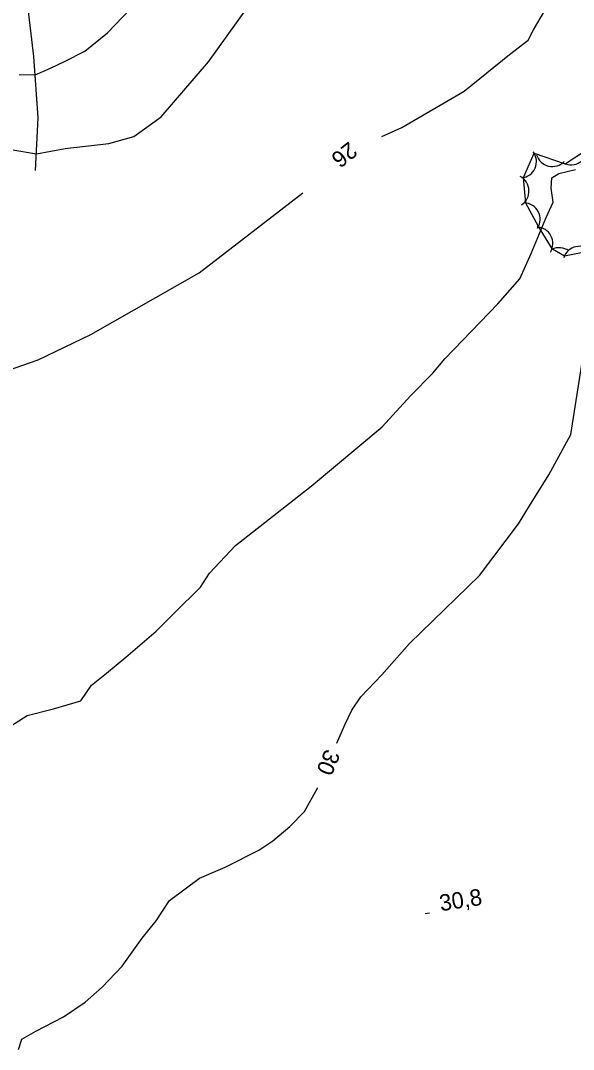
# Model space of a CAD drawing. Extents: x 646142 to 649934, y 5874075 to 5876351.
# Drawn here: x 649034.4 to 649135.5, y 5875285 to 5875473.1 of the extents above; entities that cross this region are included whole.
import ezdxf

# ---------------------------------------------------------------- set-up
doc = ezdxf.new("R2010")
doc.units = 0
for name, color, linetype in [('Niveau 1', 7, 'Continuous'), ('Niveau 2', 7, 'Continuous'), ('Niveau 3', 7, 'Continuous'), ('Niveau 4', 7, 'Continuous'), ('Niveau 44', 7, 'Continuous')]:
    doc.layers.add(name, color=color, linetype=linetype)

msp = doc.modelspace()

# ---------------------------------------------------------------- linework, layer by layer
at = {"layer": 'Niveau 1'}
for points in [[(649092.21, 5875340.95), (649093.67, 5875344.32), (649094.95, 5875346.99), (649096.59, 5875349.47), (649100.47, 5875353.46), (649105.5, 5875359.2), (649118.32, 5875371.65), (649125.43, 5875381.06), (649127.43, 5875384.38), (649130.98, 5875390.05), (649135.01, 5875397.39), (649137.11, 5875411.03)], [(649034.04, 5875284.96), (649034.61, 5875286.86), (649037.19, 5875288.31), (649042.28, 5875290.95), (649046.21, 5875293.58), (649049.32, 5875296.35), (649052.99, 5875300.21), (649056.62, 5875305.33), (649059.22, 5875308.5), (649061.63, 5875312.22), (649067.11, 5875316.28), (649071.81, 5875318.31), (649077.98, 5875321.42), (649080.53, 5875323.09), (649083.66, 5875325.74), (649086.31, 5875328.45), (649088.66, 5875332.73), (649088.66, 5875332.73), (649088.68, 5875332.77)]]:
    msp.add_lwpolyline(points, dxfattribs=at)
at = {"layer": 'Niveau 2'}
for points in [[(649034.17, 5875463.27), (649037.08, 5875463.2), (649039.89, 5875464.39), (649042.58, 5875465.69), (649046.15, 5875467.54), (649050.28, 5875470.85), (649055.82, 5875476.64)], [(649033, 5875449.49), (649037.3, 5875448.76), (649042.58, 5875449.71), (649050.55, 5875450.66), (649055.11, 5875451.89), (649060.14, 5875455.51), (649068.77, 5875465.56), (649075.59, 5875475.1)], [(649100.45, 5875451.92), (649104.09, 5875453.53), (649115.47, 5875460.18), (649123.81, 5875466.91), (649127.17, 5875469.55), (649128.16, 5875471.4), (649130.17, 5875474.86)], [(649019.44, 5875463.99), (649019.65, 5875460.49), (649018.45, 5875453.35), (649016.64, 5875447.67), (649013.39, 5875442.46), (649011.05, 5875440.02), (649000.53, 5875432.74), (648997.77, 5875429.79), (648996.53, 5875426.86), (648997.17, 5875423.75), (648998.51, 5875420.59), (649003.83, 5875413.44), (649007.9, 5875409.81), (649012.87, 5875406.5), (649018.08, 5875405.68), (649023.38, 5875406.39), (649028.82, 5875408.05), (649037.63, 5875411.08), (649047.23, 5875415.7), (649067.05, 5875426.98), (649086, 5875441.62)], [(649031.24, 5875343.22), (649035.62, 5875346.01), (649040.42, 5875347.25), (649045.42, 5875348.73), (649047.37, 5875351.6), (649050.1, 5875353.74), (649053.66, 5875356.67), (649059.17, 5875361.43), (649062.56, 5875364.81), (649067.28, 5875369.48), (649068.92, 5875372.07), (649073.71, 5875377.1), (649087.56, 5875387.96), (649100.48, 5875398.84), (649105.66, 5875404.47), (649109.75, 5875408.61), (649111.95, 5875411.26), (649121.63, 5875421.31), (649125.66, 5875425.89), (649127.74, 5875430.49), (649130.48, 5875437.11), (649131.75, 5875439.89), (649131.43, 5875442.49), (649131.54, 5875444.34), (649132.82, 5875445.17), (649135.84, 5875445.85)]]:
    msp.add_lwpolyline(points, dxfattribs=at)
at = {"layer": 'Niveau 3'}
msp.add_line((649108.38, 5875309.81), (649109.17, 5875309.94), dxfattribs=at)
at = {"layer": 'Niveau 4'}
msp.add_lwpolyline([(649037.14, 5875445.67), (649037.64, 5875455.34), (649036.84, 5875466.55), (649035.7, 5875476.33), (649032.22, 5875491.1), (649029.97, 5875505.29), (649029.4, 5875518.93), (649030.85, 5875528.75), (649031.31, 5875538.96)], dxfattribs=at)
at = {"layer": 'Niveau 44'}
msp.add_lwpolyline([(649138.76, 5875430.99), (649133.82, 5875430.03), (649131.65, 5875431.31), (649129.07, 5875435.44), (649126.8, 5875439.74), (649126.36, 5875444.41), (649128.3, 5875448.86), (649133.96, 5875446.93), (649138.03, 5875449.58)], dxfattribs=at)
for centre, start, end in [((649135.03, 5875449.73), 243.1073, 3.0852), ((649125.71, 5875447.34), 276.4262, 36.4041), ((649131.62, 5875449.42), 196.6426, 316.6206), ((649124.35, 5875441.95), 302.4849, 62.4628), ((649126.38, 5875436.77), 327.8419, 87.8198), ((649128.71, 5875432.35), 327.8419, 87.8198), ((649132.87, 5875428.58), 54.0826, 116.6426), ((649136.58, 5875428.83), 42.602, 162.5799)]:
    msp.add_arc(centre, 3, start, end, dxfattribs=at)

# ---------------------------------------------------------------- texts
at = {"layer": 'Niveau 1'}
msp.add_text('30', height=3, rotation=247.2316, dxfattribs=at).set_placement((649090.16, 5875340.07))
at = {"layer": 'Niveau 2'}
msp.add_text('26', height=3, rotation=218.4217, dxfattribs=at).set_placement((649094.44, 5875451.11))
at = {"layer": 'Niveau 3'}
msp.add_text('30,8 ', height=3, rotation=8.9405, dxfattribs=at).set_placement((649111.23, 5875310.22))

doc.saveas('drawing.dxf')
